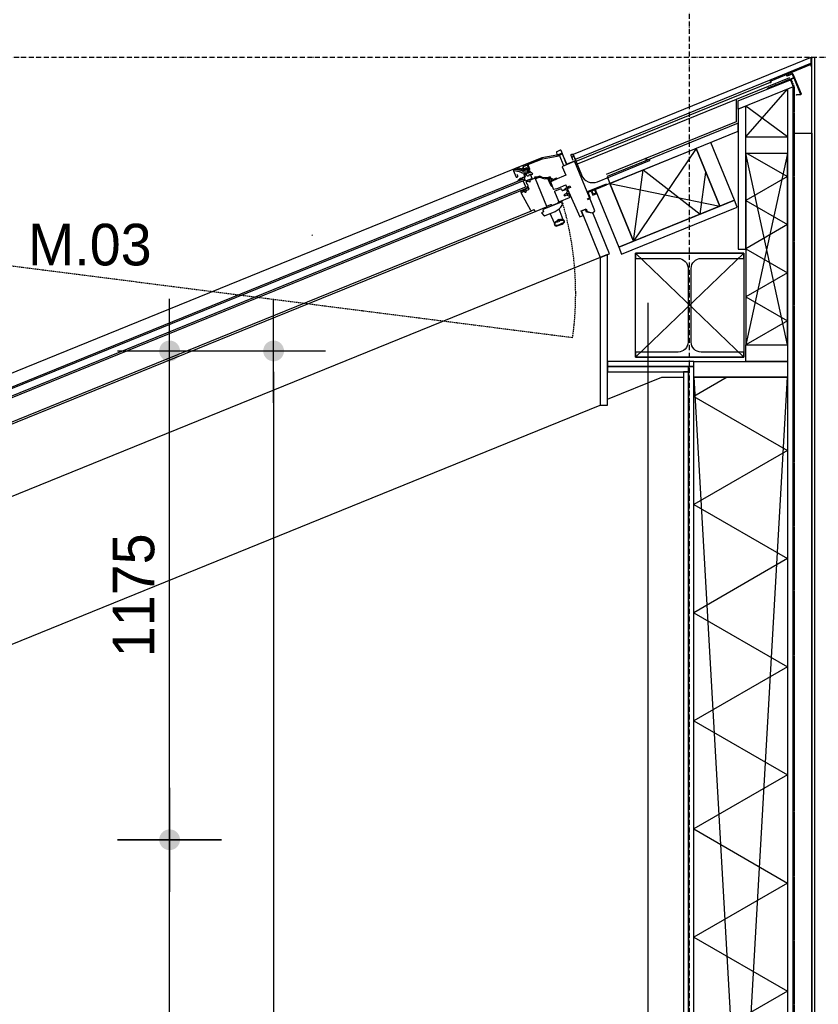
# Model space of a CAD drawing. Header units: millimetres. Extents: x -297000 to 504135, y -166520 to 252050.
# Tile 354 of 416: x 93365 to 95284, y -9175 to -6810. Entities that reach past the tile are written whole.
import ezdxf

# ---------------------------------------------------------------- set-up
doc = ezdxf.new("R2010")
doc.units = ezdxf.units.MM
doc.header["$MEASUREMENT"] = 0
for name, pattern in [('ACAD_ISO10W100', [18, 12, -3, 0, -3]), ('CENTER', [50.800000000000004, 31.75, -6.349999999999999, 6.349999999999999, -6.349999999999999]), ('DASHED2', [0.375, 0.25, -0.125]), ('HIDDEN2', [4.762499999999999, 3.175, -1.5875])]:
    doc.linetypes.add(name, pattern=pattern)
doc.layers.get('Defpoints').update_dxf_attribs({"color": 6})
for name, color, linetype in [('010_D0050_D', 1, 'Continuous'), ('010_T0100_T', 4, 'Continuous'), ('040_AXPRI_B', 9, 'CENTER'), ('068_HATCH_H', 8, 'Continuous'), ('210_WALEX_E', 2, 'Continuous'), ('210_WALEX_G', 2, 'Continuous'), ('299_STEEL_G', 3, 'Continuous'), ('299_STEEL_H', 8, 'Continuous'), ('310_WINDO_E', 1, 'Continuous'), ('310_WINDO_G', 1, 'Continuous'), ('410_WAFEX_G', 1, 'Continuous'), ('420_WAFIN_G', 1, 'Continuous'), ('450_CEIFI_G', 2, 'Continuous'), ('470_ROOF_G', 4, 'Continuous'), ('480_OTHFI_G', 4, 'Continuous')]:
    doc.layers.add(name, color=color, linetype=linetype)
doc.styles.add('VMX 2 MEDIUM 100', font='unvr55w.TTF', dxfattribs={"height": 200})
doc.styles.add('VMX 2 MEDIUM 50', font='unvr55w.TTF', dxfattribs={"height": 100})
doc.dimstyles.new('VMX 50', dxfattribs={"dimscale": 50, "dimtxt": 1, "dimasz": 1, "dimexe": 2, "dimexo": 2, "dimgap": 0.7, "dimtad": 1, "dimdec": 0, "dimdsep": 46, "dimtxsty": 'VMX 2 MEDIUM 50', "dimblk1": 'VMX-DIM-ARROW', "dimblk2": 'VMX-DIM-ARROW', "dimsah": 1, "dimcen": 1, "dimdle": 2, "dimse1": 1, "dimse2": 1, "dimclrd": 256, "dimclre": 256, "dimclrt": 256, "dimadec": 0, "dimazin": 0, "dimtm": 1e-09, "dimtfac": 1, "dimtdec": 0, "dimtmove": 2, "dimatfit": 2, "dimldrblk": 'VMX-DIM-ARROW', "dimfxl": 0, "dimtolj": 2, "dimlwd": -1, "dimarcsym": 0})

# ---------------------------------------------------------------- blocks, each defined once
blk = doc.blocks.new('VMX-DIM-ARROW')
h = blk.add_hatch(color=256)
edge = h.paths.add_edge_path()
edge.add_arc((0, 0), 0.5, 0, 360)
for p, q in [((0, 2.500000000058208), (0, -2.499999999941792)), ((-2.5, 0), (2.5, 0))]:
    blk.add_line(p, q)
blk = doc.blocks.new('*D506')
at = {"layer": '010_D0050_D'}
blk.add_line((93724.99999999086, -11749.99815500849), (93724.99999999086, -8830.000001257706), dxfattribs=at)
at = {"layer": 'Defpoints', "color": 0}
for p in [(93724.99999999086, -8780.000001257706), (99282.99994925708, -8780.000001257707), (93132.99999574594, -11799.99815500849)]:
    blk.add_point(p, dxfattribs=at)
at = {"layer": '010_D0050_D', "xscale": 50, "yscale": 50, "zscale": 50}
for p, rotation in [((93724.99999999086, -8780.000001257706), 90), ((93724.99999999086, -11799.99815500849), 270)]:
    blk.add_blockref('VMX-DIM-ARROW', p, dxfattribs=dict(at, rotation=rotation))
at = {"layer": '010_D0050_D', "insert": (93638.12189935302, -10289.99907813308), "char_height": 100, "attachment_point": 5, "rotation": 90, "style": 'VMX 2 MEDIUM 50'}
blk.add_mtext('\\A2;3020', dxfattribs=at)
blk = doc.blocks.new('*D507')
at = {"layer": '010_D0050_D'}
blk.add_line((93724.99999999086, -8730.000001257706), (93724.99999999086, -7655.480718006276), dxfattribs=at)
at = {"layer": 'Defpoints', "color": 0}
for p in [(93724.99999999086, -7605.480718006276), (96113.00204502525, -7605.480718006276), (99282.99994925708, -8780.000001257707)]:
    blk.add_point(p, dxfattribs=at)
at = {"layer": '010_D0050_D', "xscale": 50, "yscale": 50, "zscale": 50}
for p, rotation in [((93724.99999999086, -7605.480718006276), 90), ((93724.99999999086, -8780.000001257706), 270)]:
    blk.add_blockref('VMX-DIM-ARROW', p, dxfattribs=dict(at, rotation=rotation))
at = {"layer": '010_D0050_D', "insert": (93638.86605243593, -8192.740359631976), "char_height": 100, "attachment_point": 5, "rotation": 90, "style": 'VMX 2 MEDIUM 50'}
blk.add_mtext('\\A2;1175', dxfattribs=at)
blk = doc.blocks.new('*D508')
at = {"layer": '010_D0050_D'}
blk.add_line((93974.99999998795, -7655.480718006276), (93974.99999998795, -11750.00000125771), dxfattribs=at)
at = {"layer": 'Defpoints', "color": 0}
for p in [(95988.00204501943, -7605.480718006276), (93974.99999998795, -11800.00000125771), (95988.0054926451, -11800.00000125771)]:
    blk.add_point(p, dxfattribs=at)
at = {"layer": '010_D0050_D', "xscale": 50, "yscale": 50, "zscale": 50}
for p, rotation in [((93974.99999998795, -7605.480718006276), 90), ((93974.99999998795, -11800.00000125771), 270)]:
    blk.add_blockref('VMX-DIM-ARROW', p, dxfattribs=dict(at, rotation=rotation))
at = {"layer": '010_D0050_D', "insert": (93888.12189935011, -9702.740359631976), "char_height": 100, "attachment_point": 5, "rotation": 90, "style": 'VMX 2 MEDIUM 50'}
blk.add_mtext('\\A2;4195', dxfattribs=at)
blk = doc.blocks.new('GRID02')
at = {"layer": '040_AXPRI_B', "linetype": 'ACAD_ISO10W100'}
blk.add_line((23199.99999783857, -2483.903999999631), (23199.99999788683, 11470.78071810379), dxfattribs=at)
blk.add_lwpolyline([(-4000, 8700), (27199.99999785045, 8700)], dxfattribs=at)
blk = doc.blocks.new('HEA260')
at = {"layer": '299_STEEL_G'}
blk.add_lwpolyline([(-130.0000038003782, -125.0000036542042), (129.9999961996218, -125.0000036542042), (129.9999961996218, -112.5000036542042), (27.74999619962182, -112.5000036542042, -0.4142135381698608), (3.749996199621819, -88.50000365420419), (3.749996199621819, 88.49999634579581, -0.4142135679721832), (27.74999429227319, 112.4999963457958), (129.9999961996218, 112.4999963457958), (129.9999961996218, 124.9999963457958), (-130.0000038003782, 124.9999963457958), (-130.0000038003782, 112.4999963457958), (-27.75000570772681, 112.4999963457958, -0.4142135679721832), (-3.750003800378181, 88.49999634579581), (-3.750003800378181, -88.49999602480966, -0.4142135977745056), (-27.75000380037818, -112.5000036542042), (-130.0000038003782, -112.5000036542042)], format="xyb", close=True, dxfattribs=at)
at = {"layer": 'Defpoints'}
for points in [[(129.9999961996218, 124.9999963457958), (-130.0000038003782, -125.0000036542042)], [(129.9999961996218, -125.0000036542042), (-129.9999885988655, 124.9999963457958)]]:
    blk.add_lwpolyline(points, dxfattribs=at)
blk.add_lwpolyline([(-129.9999885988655, 124.9999963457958), (129.9999961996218, 124.9999963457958), (129.9999961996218, -125.0000036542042), (-129.9999885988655, -125.0000036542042)], close=True, dxfattribs=at)
blk = doc.blocks.new('DAKTRIM')
at = {"layer": '470_ROOF_G', "color": 1}
blk.add_lwpolyline([(24.00022964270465, 1.50001435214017), (22.00021050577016, 1.50001435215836), (22.00021050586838, 2.000019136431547), (20.0001913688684, 2.000019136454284), (20.00019136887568, 1.500014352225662), (18.0001722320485, 1.500014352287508), (18.00017223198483, 2.000019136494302), (16.00015309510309, 2.00001913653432), (16.00015309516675, 1.500014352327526), (14.00013395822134, 1.500014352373), (14.00013395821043, 2.000019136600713), (12.00011482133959, 2.000019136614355), (12.00011482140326, 1.500014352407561), (10.00009568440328, 1.500014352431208), (10.00009568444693, 2.000019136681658), (8.000076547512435, 2.000019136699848), (8.000076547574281, 1.500014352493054), (6.000057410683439, 1.500014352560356), (6.000057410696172, 2.000019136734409), (4.000038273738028, 2.000019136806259), (4.000038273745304, 1.500014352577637), (2.000019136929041, 1.500014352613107), (2.000019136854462, 2.000019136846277), (-2.546585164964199e-11, 2.000019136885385), (-1.818989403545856e-11, 1.500014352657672), (-2.000019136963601, 1.500014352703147), (-2.000019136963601, 2.000019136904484), (-4.000038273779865, 2.000019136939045), (-4.000038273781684, 1.500014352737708), (-6.000057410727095, 1.500014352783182), (-6.000057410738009, 2.000019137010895), (-8.000076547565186, 2.000019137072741), (-8.000076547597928, 1.500014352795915), (-9.500090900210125, 1.500014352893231), (-9.500090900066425, 10.50010046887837, -0.4142135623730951), (-9.000086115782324, 11.00010525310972), (4.000038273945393, 11.00010525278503), (4.000038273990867, 12.00011482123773, 0.4142135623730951), (3.500033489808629, 12.50011960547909), (-9.500090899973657, 12.50011960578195, 0.4142135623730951), (-11.00010525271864, 11.00010525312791), (-11.00010525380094, -41.00039230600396, 0.4931454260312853), (-9.111858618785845, -42.4492949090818), (-0.5558910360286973, -40.15673030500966, 1), (-0.9441233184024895, -38.70782770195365), (-8.870675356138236, -40.8317409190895, -0.4931454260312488), (-9.500090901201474, -40.3487733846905), (-9.500090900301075, 1.909938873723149e-10), (-1.500014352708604, 2.637534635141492e-11), (-1.500014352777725, -4.000038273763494), (-8.003553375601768e-11, -4.000038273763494), (0, 0), (58.50055975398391, -1.296939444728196e-09, 0.8769764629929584), (58.62997051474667, 0.9829723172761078), (54.83430011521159, 2.000019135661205), (51.50181911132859, 2.000019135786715), (51.50181911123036, 1.500014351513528), (49.5017999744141, 1.500014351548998), (49.501799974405, 2.000019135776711), (47.66800698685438, 2.000019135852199), (47.66800698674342, 1.500014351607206), (45.66798784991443, 1.500014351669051), (45.66798784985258, 2.000019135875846), (43.66796871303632, 2.000019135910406), (43.6679687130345, 1.500014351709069), (41.66794957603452, 1.500014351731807), (41.66794957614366, 2.000019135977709), (39.83415658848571, 2.000019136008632), (39.83415658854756, 1.500014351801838), (37.83413745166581, 1.500014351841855), (37.83413745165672, 2.000019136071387), (37.66791130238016, 2.000019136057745), (35.8341183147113, 2.000019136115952), (35.8341183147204, 1.50001435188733), (33.83409917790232, 1.500014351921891), (33.83409917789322, 2.000019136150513), (31.83408004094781, 2.000019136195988), (31.83408004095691, 1.500014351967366), (29.83406090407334, 1.500014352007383), (29.83406090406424, 2.000019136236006), (28.00026791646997, 2.000019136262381), (28.00026791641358, 1.500014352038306), (26.00024877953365, 1.500014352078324), (26.00024877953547, 2.000019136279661), (24.00022964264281, 2.000019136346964)], format="xyb", close=True, dxfattribs=at)
blk = doc.blocks.new('VELUX')
at = {"layer": '310_WINDO_E', "color": 8, "linetype": 'HIDDEN2'}
blk.add_lwpolyline([(-184.5886118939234, -309.8431769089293), (-1556.357164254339, 462.4099769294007)], dxfattribs=at)
at = {"layer": '310_WINDO_E', "color": 8}
for points in [[(-161.6204545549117, 118.7208211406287), (-1665.873654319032, 118.7208211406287), (-1665.873654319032, 77.01371055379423)], [(-152.5837629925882, 5.019762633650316), (-1558.883764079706, 5.001187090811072)], [(-1550.133784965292, 10.0001629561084), (-161.3325716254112, 10.02078669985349)], [(-121.190602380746, -38.45033588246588), (-121.9175979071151, -12.64448707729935)], [(-99.1848527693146, -38.45439188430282), (-98.40717948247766, -10.94626253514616)], [(-50.58843390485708, -155.8921760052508), (-1615.588433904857, -155.8921760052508)]]:
    blk.add_lwpolyline(points, dxfattribs=at)
at = {"layer": '310_WINDO_E', "color": 8, "linetype": 'HIDDEN2'}
blk.add_arc((-852.9730166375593, 76.28388679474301), 771.9007230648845, 329.9848841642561, 354.6872389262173, dxfattribs=at)
at = {"layer": '310_WINDO_G', "color": 2}
blk.add_line((-50.58855096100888, -35.89217599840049), (-50.5892532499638, -41.89217595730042), dxfattribs=at)
at = {"layer": '310_WINDO_G', "color": 3}
for points in [[(-23.12093343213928, 90.99732448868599), (-18.96818735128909, 95.14909854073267, -0.6681786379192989), (-17.77327054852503, 94.65398392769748), (-17.77473482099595, 82.14398401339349, -0.414213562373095), (-18.274793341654, 81.64404254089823), (-40.67479318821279, 81.64666441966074, -0.414213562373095), (-41.17473466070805, 82.14672294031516), (-41.1706192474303, 117.3067226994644, 0.4142135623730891), (-42.57045537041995, 118.7068865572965), (-51.71342464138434, 118.7079567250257, 0.3541185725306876), (-52.83840099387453, 117.797186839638), (-54.13506354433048, 111.700378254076, -0.414213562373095), (-54.96536815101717, 111.1613102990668), (-90.47045504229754, 118.7124931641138), (-161.6204545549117, 118.7208211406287, 0.4142135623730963), (-165.2708817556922, 115.071248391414), (-165.2726257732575, 100.1712484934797, 0.9999999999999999), (-160.5726258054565, 100.170698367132), (-160.5721985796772, 103.8206983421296)], [(-23.17448144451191, 84.30902156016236), (-23.17295981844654, 97.3090214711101, -0.9999999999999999), (-17.77295985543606, 97.3083894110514), (-17.78028707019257, 44.70838983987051, 0.414213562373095), (11.91623639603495, 15.0049137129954), (146.9162363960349, 15.0049137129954, 0.6681786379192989), (147.6235429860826, 16.71193771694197), (138.3981417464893, 22.13245171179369)], [(-133.7732368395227, 91.91795567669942), (-131.6732368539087, 91.91770987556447, -0.4142135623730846), (-130.8733304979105, 91.11761624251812), (-130.8743605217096, 82.31761630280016, -0.414213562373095), (-132.0745009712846, 81.11775676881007), (-146.0745008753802, 81.11939544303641, -0.4142135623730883), (-147.2743604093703, 82.31953589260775), (-147.2735705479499, 89.06771052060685, 0.4477953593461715), (-149.8332897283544, 91.35326875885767), (-154.5041649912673, 90.82243176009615, -0.2635324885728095), (-155.2297859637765, 91.13109024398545, 0.5296731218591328), (-160.0201700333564, 90.85931185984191, -0.2489284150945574), (-160.6623930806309, 90.47177289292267), (-163.1880369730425, 90.33272055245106, 1.105060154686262), (-163.0147904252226, 88.28145128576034), (-160.1244181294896, 88.28111297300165)]]:
    blk.add_lwpolyline(points, format="xyb", dxfattribs=at)
at = {"layer": '310_WINDO_G', "color": 1}
for points in [[(-139.7978607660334, 104.7955321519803), (-138.5080906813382, 106.0850003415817, 0.1989123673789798), (-138.3909002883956, 106.3678293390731, 0.4142135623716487), (-138.7908534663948, 106.7678761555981), (-139.7408534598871, 106.7679873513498, -0.4142135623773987), (-140.2407949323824, 107.2680458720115, -0.3639702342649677), (-139.8275613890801, 107.7604013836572), (-133.103774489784, 108.9451749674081, 0.3639702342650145), (-132.6905409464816, 109.4375304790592, 0.414213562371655), (-133.1904824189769, 109.9375889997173), (-140.1437862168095, 109.9384028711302, -0.5773502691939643), (-140.7498810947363, 110.9884738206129), (-138.1341668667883, 115.5177993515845, -0.267949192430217), (-137.7011249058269, 115.767748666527), (-130.289800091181, 115.7668811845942, -0.4142135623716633), (-129.789858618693, 115.2668226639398), (-129.7904906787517, 109.8668227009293, -0.4142135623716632), (-130.2905491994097, 109.3668812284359), (-130.6905491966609, 109.3669280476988, 0.4142135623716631), (-131.1906077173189, 108.8669865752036), (-131.1906462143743, 108.5380873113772, 0.3639702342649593), (-130.7775279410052, 108.0456350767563), (-129.153913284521, 107.7591520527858, -0.3639702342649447), (-128.7407950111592, 107.2666998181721, -0.4142135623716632), (-129.24085353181, 106.7667583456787), (-130.1908535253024, 106.7668695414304, 0.4142135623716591), (-130.5909003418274, 106.3669163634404, 0.1989123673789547), (-130.4737761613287, 106.0840599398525), (-128.0533488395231, 103.6630659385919, 0.1989123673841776), (-127.8205174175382, 103.5665920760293, 0.4142135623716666), (-127.4911895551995, 103.8958428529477), (-127.4896479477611, 117.0665534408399, 0.4142135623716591), (-128.4895308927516, 118.0666704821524), (-138.7400861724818, 118.0678702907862, 0.2679491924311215), (-139.6061700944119, 117.5679716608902), (-143.2840456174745, 111.1994259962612, -0.4663076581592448), (-144.0384676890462, 111.0664920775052), (-152.0248137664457, 117.7694252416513), (-161.6426720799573, 117.770550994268), (-160.4488154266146, 117.7704112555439), (-148.8212338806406, 110.588880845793, -0.1085948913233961), (-146.9712921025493, 108.7964028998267, 0.2315054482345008), (-141.2466054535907, 105.2717078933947, -0.1236823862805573), (-139.8532008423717, 104.8297117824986), (-134.4711718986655, 101.5056151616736), (-135.105502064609, 99.14563687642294, -0.2813554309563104), (-135.7817108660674, 98.62688935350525), (-138.8220059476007, 98.61614878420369), (-140.9055273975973, 99.90299184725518, 0.1113443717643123), (-142.153440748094, 100.3325340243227, -0.2130794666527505), (-150.9485267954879, 105.7548930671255, 0.1016607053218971), (-152.7057283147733, 107.4113896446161), (-164.5794259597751, 114.8236917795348, -0.4243871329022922), (-161.6426720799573, 117.770550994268)], [(-157.2100111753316, 115.7700321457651), (-153.4016905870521, 115.7695863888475, -0.1763269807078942), (-153.0803104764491, 115.6525709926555), (-144.9291209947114, 108.8112849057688, 0.3027756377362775), (-143.8264557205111, 108.6892253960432, -0.5622077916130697), (-141.4907949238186, 107.2681921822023), (-141.4910253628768, 105.2994379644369)], [(-135.2099738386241, 91.95839611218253, 0.01401238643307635), (-131.6732368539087, 91.91770987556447, -0.01401238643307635), (-135.2099738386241, 91.95839611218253, -0.7514281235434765), (-139.0579065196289, 91.17254945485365), (-139.6729935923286, 92.96826802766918, -0.1246883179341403), (-139.3429830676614, 94.2703952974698, 0.5118895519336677), (-139.5546578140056, 94.7086865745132), (-143.9784421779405, 95.48925302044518, 0.413478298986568), (-144.3258756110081, 95.24668750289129), (-145.1051307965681, 90.89423054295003, -1.050481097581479), (-145.6990392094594, 90.9742372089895), (-144.8429189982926, 97.23671808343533, -0.3749904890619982), (-143.2574762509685, 98.62000375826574), (-141.2455371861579, 98.61976826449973, -0.1316524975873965), (-140.7955513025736, 98.49913845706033), (-139.342288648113, 97.6598700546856, 0.1320706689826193), (-139.1918001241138, 97.61966046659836), (-135.0587461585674, 97.62597185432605, -0.2126525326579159), (-134.1525368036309, 97.26200115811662, 0.2029353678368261), (-133.7217827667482, 97.07960199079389), (-133.6922265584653, 97.07959853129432, 0.3048829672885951), (-133.1365723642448, 97.45304509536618), (-132.6580567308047, 98.62652373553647), (-132.6552872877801, 99.73594719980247, 0.6135550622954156), (-132.9578843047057, 99.92462593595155), (-133.7202858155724, 99.41608684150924, -0.9584509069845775), (-133.9411451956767, 99.74915340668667), (-133.1549585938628, 100.5186361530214, -0.2044135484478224), (-132.0720557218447, 100.9805120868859, -0.2044135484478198), (-130.9892610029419, 100.5183826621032), (-130.2032545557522, 99.74871589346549, -0.9584509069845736), (-130.4241918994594, 99.41570103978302), (-131.1864743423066, 99.92441859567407, 0.6135550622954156), (-131.4891155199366, 99.7358107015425), (-131.4866057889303, 98.62638661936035), (-131.0083648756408, 97.45279599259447, 0.3048829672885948), (-130.4527981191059, 97.07921936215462), (-130.423241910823, 97.07921590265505, 0.2029353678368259), (-129.9924451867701, 97.26151422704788, -0.5188654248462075), (-128.0541579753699, 96.95566547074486), (-127.7172286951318, 96.27052934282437, 0.1055898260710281), (-127.4586798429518, 95.94246278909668, -0.5722618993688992), (-127.0381744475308, 90.29196573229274, -0.2990716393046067), (-128.1338837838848, 90.21998866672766, 0.1581817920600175), (-131.6732368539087, 91.91770987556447)], [(-128.8068245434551, 98.25548291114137, -0.4931450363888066), (-129.2898599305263, 97.62612948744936), (-130.180828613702, 97.62623377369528, -0.3394542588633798), (-130.6637481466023, 97.99688077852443), (-130.8650946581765, 98.748668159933, -0.4931454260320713), (-130.5752727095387, 99.12627995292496), (-130.4662403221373, 99.12626719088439, 0.4931454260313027), (-130.1764183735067, 99.50387898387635), (-130.6723802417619, 101.355700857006, 0.3394542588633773), (-131.1552997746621, 101.726347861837), (-132.9946369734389, 101.7265631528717, 0.3394542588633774), (-133.4776432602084, 101.3560292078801), (-133.9740386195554, 99.50432348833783, 0.4931454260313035), (-133.6843050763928, 99.12664385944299), (-133.5752726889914, 99.12663109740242, -0.4931454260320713), (-133.2855391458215, 98.74895146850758), (-133.4870616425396, 97.99721124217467, -0.3394542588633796), (-133.9700679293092, 97.62667729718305), (-138.9702456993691, 97.62726255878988, -0.1316524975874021), (-139.3202347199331, 97.72108574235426), (-140.4290055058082, 98.36140790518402, -1.000000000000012), (-139.9289041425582, 99.2273747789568), (-139.0521684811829, 98.72105437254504, 0.1316524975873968), (-138.7021794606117, 98.62723118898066), (-135.7817108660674, 98.62688935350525, 0.339454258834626), (-135.105502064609, 99.14563687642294), (-133.9898282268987, 103.3074397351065, 0.1539147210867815), (-134.0081422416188, 103.7280293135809), (-134.965012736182, 106.3579671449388, 0.339454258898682), (-135.64110008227, 106.8768729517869), (-139.7685137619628, 106.8773560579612, -0.8838569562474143), (-139.8537674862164, 107.5668038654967), (-138.6183967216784, 107.8772214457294), (-134.9862160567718, 107.8767963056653, 1), (-134.1862160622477, 107.8767026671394), (-130.3038541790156, 107.8762482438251), (-129.0685561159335, 107.5655414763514, -0.8838569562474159), (-129.1539712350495, 106.8761136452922), (-133.0839679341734, 106.8765736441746, 0.4931454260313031), (-133.7602191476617, 105.9954794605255), (-132.5084878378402, 103.2453329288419, 0.3394542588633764), (-131.832400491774, 102.7264271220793), (-131.1551827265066, 102.7263478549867, -0.3394542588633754), (-129.7064241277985, 101.6144068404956), (-128.806824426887, 98.2554824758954)]]:
    blk.add_lwpolyline(points, format="xyb", dxfattribs=at)
for points in [[(-41.17159069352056, 109.0071809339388), (-41.17135659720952, 111.0071809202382), (-49.74872889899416, 111.0081848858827, -0.1543871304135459), (-54.55151311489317, 110.5418228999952), (-89.91467569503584, 118.0628214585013), (-124.8986536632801, 118.0671961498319), (-124.8988877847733, 116.0669811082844), (-90.12542323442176, 116.062910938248), (-54.9675654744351, 108.5855763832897, 0.1433809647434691), (-49.36376686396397, 109.0081398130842), (-44.72137314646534, 109.0075964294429)], [(-155.3169307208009, 91.15117329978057), (-154.9412164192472, 88.28050628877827), (-160.1244181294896, 88.28111297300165), (-159.4303900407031, 91.51690071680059, -0.4494148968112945)], [(-125.4870802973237, 79.79185868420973), (-123.2879092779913, 79.79160127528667, -0.244237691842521), (-122.4698057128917, 79.36650564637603, 0.2442376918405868), (-120.0154950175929, 78.0912187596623), (-114.229773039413, 78.09054155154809, -0.2397059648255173), (-111.8053552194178, 76.85703399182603, 0.2453867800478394), (-91.80757513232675, 67.01481674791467), (-88.83784245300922, 67.01396755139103), (-88.83727055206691, 69.01396746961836), (-91.8317187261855, 69.01482373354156, -0.2456447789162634), (-110.1905743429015, 78.03707123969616, 0.2395505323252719), (-114.2295389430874, 80.09054153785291), (-120.0152609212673, 80.0912187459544, -0.2442376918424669), (-120.8333644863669, 80.51631437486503, 0.2442376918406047), (-123.2876751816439, 81.79160126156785), (-125.4868462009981, 81.79185867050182)], [(-148.2016980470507, 62.17306681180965, 0.5596507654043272), (-155.9022088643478, 61.85929807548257, -0.3262996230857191), (-156.0927425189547, 61.7201737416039), (-159.0125804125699, 61.72051550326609, -0.2962134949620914), (-159.1952756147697, 61.83918955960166), (-160.1217075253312, 63.92064533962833), (-160.8756970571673, 62.22769043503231, -0.6494075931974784), (-161.4238243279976, 62.22775459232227), (-162.0017589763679, 63.52622606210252), (-162.7265064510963, 61.89892921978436, -0.2962134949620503), (-163.0005909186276, 61.7209822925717), (-163.6885700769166, 61.72175217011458, -0.3888787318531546), (-163.9623883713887, 62.02064263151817), (-163.9623721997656, 62.15880475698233), (-163.4590930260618, 63.63895289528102, 0.2499409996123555), (-167.6622611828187, 63.64583568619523), (-167.0655913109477, 61.88967598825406), (-167.0656074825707, 61.7515138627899, -0.3888787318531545), (-167.3394957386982, 61.45268750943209), (-168.3664140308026, 61.36296491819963, 0.4142135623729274), (-168.5482471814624, 61.14631611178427), (-168.5134315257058, 60.74783415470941, 0.4142135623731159), (-167.8634851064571, 60.20233470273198), (-162.5657923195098, 60.17209766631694), (-159.6273076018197, 60.17175372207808), (-159.6273545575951, 59.77058744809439, 1.000000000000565), (-155.1273545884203, 59.77006073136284), (-155.1273076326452, 60.17122700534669), (-148.4788784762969, 60.17044881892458, 0.2503887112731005), (-148.2294836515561, 60.30365632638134), (-147.1926575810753, 61.52047792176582, 0.5995026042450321), (-147.4419821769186, 61.98727041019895), (-147.9243441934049, 61.98732686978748, -0.3038513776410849)], [(-94.1235136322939, 46.58070469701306), (-93.07888727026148, 46.67197445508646), (-93.07865201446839, 48.68188049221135, -0.3831066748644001), (-93.26581581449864, 48.87266135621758), (-93.58744452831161, 56.15939031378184, -0.4027267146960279), (-92.67180782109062, 57.20000328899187), (-81.77972134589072, 58.1114755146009), (-79.34913870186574, 58.11119101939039), (-76.18479742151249, 58.17388039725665), (-76.18468775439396, 59.11082063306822, 0.41421356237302), (-77.18457069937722, 60.11093767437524), (-81.86314057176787, 60.11148529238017), (-83.5153968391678, 59.9732210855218, -0.2207343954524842), (-83.91068690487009, 60.11796754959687), (-89.9519085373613, 66.16060357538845, -0.6681786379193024), (-89.59825524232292, 67.0141155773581), (-92.94389342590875, 67.01450717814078, -0.03863897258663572), (-96.50013927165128, 67.20358331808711, 0.005182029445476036), (-95.99999077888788, 67.11561759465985, -0.3670636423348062), (-95.5814928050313, 66.62224637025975), (-95.58273382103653, 56.01963634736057, 0.01105729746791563), (-95.58224747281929, 55.99752980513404), (-95.20669824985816, 47.48919307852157, 0.4140144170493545)], [(-93.58159428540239, 65.7551327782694, -0.6681786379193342), (-92.72799951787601, 66.10858625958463), (-87.11813341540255, 60.49740675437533, -0.6383580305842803), (-87.4300328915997, 59.64563627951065), (-92.83858900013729, 59.19303716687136, 0.01452509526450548), (-93.0117510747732, 59.17346757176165, -0.4563527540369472), (-93.58230671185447, 59.66852296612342)], [(-69.26720767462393, 26.61001073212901, -0.8497457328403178), (-69.42637224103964, 27.58398119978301), (-59.51227116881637, 30.91447098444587, 0.09464960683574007), (-58.95942344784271, 30.80880425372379), (-53.08074383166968, 30.80811616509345), (-53.0812120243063, 26.80811619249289), (-58.64965066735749, 26.80876796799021), (-58.01700825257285, 28.46060996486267, 0.5578057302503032), (-58.53320946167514, 29.13700509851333)], [(-131.2139473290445, 5.026144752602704), (-131.2142049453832, 2.825201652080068), (-86.71420525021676, 2.819993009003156), (-86.7139720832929, 4.81205269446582), (-91.15709482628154, 4.812572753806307), (-91.50718315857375, 5.03545778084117, 0.6985882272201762), (-95.14356463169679, 3.248866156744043), (-110.1435646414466, 3.250621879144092, 0.2549802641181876), (-114.0405265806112, 5.979507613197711), (-124.2202573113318, 5.969463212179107, -0.3071037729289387), (-125.6139474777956, 5.024546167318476), (-125.6139474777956, 5.024546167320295), (-131.2139474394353, 5.025201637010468)], [(-61.40304454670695, 10.37275299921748), (-61.5731688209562, 12.52166920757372, 0.3786120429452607), (-64.43167694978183, 15.28199623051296), (-65.39833613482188, 15.3095578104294), (-65.86751606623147, 15.46193289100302, -0.3249897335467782), (-66.28218366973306, 16.03266230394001), (-66.28198738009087, 17.7096612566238, 0.6681786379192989), (-66.79409458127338, 17.9218532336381), (-67.4941765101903, 17.22193517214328, 0.1989123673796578), (-67.58206930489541, 17.00981342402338), (-67.58212782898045, 16.50981342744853), (-74.68212778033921, 16.51064446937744), (-74.68250233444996, 13.31064449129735), (-67.58250238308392, 13.30981344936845), (-67.58260772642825, 12.40981345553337), (-66.96551381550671, 11.86831986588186, 0.6681786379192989), (-66.28263800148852, 12.15108265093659), (-66.28244656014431, 13.78666024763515, -0.3249897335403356), (-65.86764536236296, 14.35729257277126), (-65.39842977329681, 14.50955781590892), (-65.13884586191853, 14.52028951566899, -0.404325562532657), (-62.01287307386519, 11.76010507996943), (-61.90304454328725, 10.37281152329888, 0.9999999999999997)]]:
    blk.add_lwpolyline(points, format="xyb", close=True, dxfattribs=at)
for points in [[(-41.17159074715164, 109.006722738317), (-41.17486809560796, 81.00672294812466), (-48.8248683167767, 81.0076183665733), (-48.82159096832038, 109.0076181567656)], [(-1590.374015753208, 88.27999504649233), (-150.572017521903, 88.27999488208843), (-150.5724857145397, 84.27999490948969), (-1590.374015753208, 84.27999501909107), (-1590.374015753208, 88.27999504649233)], [(-1590.376356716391, 68.28777872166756), (-150.5743584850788, 68.27999501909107), (-150.5748266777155, 64.27999504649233), (-1590.376356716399, 64.27999504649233), (-1590.375888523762, 68.27999501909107)]]:
    blk.add_lwpolyline(points, close=True, dxfattribs=at)
at = {"layer": '310_WINDO_G', "color": 2}
for points in [[(-125.583763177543, 5.016602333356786), (-152.5837629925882, 5.019762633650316, -0.414213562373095), (-154.083587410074, 6.519938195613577), (-154.0832947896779, 9.01993817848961, 0.414213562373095), (-155.0831777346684, 10.02005521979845), (-161.3325716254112, 10.02078669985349, -0.3838640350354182), (-162.8241972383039, 11.36416860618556), (-167.7006143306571, 57.81247546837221, -0.4452286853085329), (-165.7113119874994, 60.02129956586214), (-160.1159380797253, 60.02064463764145, 1.095445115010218), (-154.638712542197, 60.02000353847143), (-147.0773253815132, 60.01911849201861), (-147.0763889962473, 68.01911843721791), (-146.0763890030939, 68.01900138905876), (-146.0759208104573, 72.01900136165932), (-147.0759208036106, 72.01911840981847), (-147.0753355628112, 77.0191183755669), (-146.0751014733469, 79.01900131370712), (-140.0751015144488, 79.01829902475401), (-140.0753941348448, 76.5182990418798), (-137.0753941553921, 76.51794789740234), (-137.0749844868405, 80.01794787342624), (-125.5749845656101, 80.01660181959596, -0.4142135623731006), (-124.0751601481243, 78.5164262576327), (-124.0835876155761, 6.516426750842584, -0.414213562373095)], [(-74.68279202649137, 13.31064452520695), (-67.5827920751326, 13.30981348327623), (-67.58289741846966, 12.40981348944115), (-64.52259551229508, 9.348795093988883, -0.1989123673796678), (-64.08337983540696, 8.288083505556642), (-64.08361143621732, 6.309403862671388, -0.414213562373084), (-65.58378699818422, 4.809579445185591), (-90.58378682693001, 4.812505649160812, -0.414213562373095), (-92.0836112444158, 6.312681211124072), (-92.08068504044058, 31.31268103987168, -0.414213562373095), (-90.58050947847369, 32.81250545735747), (-76.58050957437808, 32.81086678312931, -0.414213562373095), (-75.08068515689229, 31.31069122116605), (-75.08105971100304, 28.11069124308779, 0.414213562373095), (-73.58123529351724, 26.61051568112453), (-65.58123534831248, 26.60957929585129, -0.414213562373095), (-64.08141093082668, 25.10940373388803), (-64.08182980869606, 21.53072410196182, -0.1989123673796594), (-64.52129378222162, 20.47011536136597), (-67.58231217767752, 17.4098134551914), (-67.58241752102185, 16.50981346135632), (-74.6824174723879, 16.51064450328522)], [(-109.1858304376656, -12.64597730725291, 0.1667956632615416), (-87.69556602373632, -5.274669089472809, 0.1940821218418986), (-87.13171693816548, -4.304383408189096), (-86.18918452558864, 2.240782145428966, 0.4567162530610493), (-86.68402094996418, 2.812049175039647), (-132.184020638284, 2.817374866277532), (-135.1840791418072, 2.317726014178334), (-135.1847229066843, -3.182273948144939), (-140.8578343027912, -3.181609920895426), (-141.1847777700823, -3.650647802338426), (-138.229305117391, -11.66191212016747, 0.3140689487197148), (-136.8221914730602, -12.64274252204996)], [(-121.4894350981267, -43.44164495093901), (-121.489124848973, -40.79103383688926, -0.2453926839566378), (-120.9318571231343, -39.72425170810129, -0.09864253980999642), (-114.1986283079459, -36.78592808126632, -0.4786669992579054), (-113.2887417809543, -37.51877523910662), (-113.2888102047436, -38.1033533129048, 0.414213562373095), (-112.7888687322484, -38.60341183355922), (-112.2888687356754, -38.6034703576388, 0.4142135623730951), (-111.7888102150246, -38.10352888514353), (-111.788634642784, -36.603528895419, -0.414213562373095), (-111.0385468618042, -35.85361668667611), (-109.3385468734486, -35.8538156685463, -0.4142135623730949), (-108.5886346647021, -36.60390344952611), (-108.5888102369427, -38.10390343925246, 0.414213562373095), (-108.0888687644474, -38.60396195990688), (-107.5888687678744, -38.60402048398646, 0.4142135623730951), (-107.0888102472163, -38.10407901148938), (-107.088741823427, -37.51950093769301, -0.4786669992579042), (-106.1786837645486, -36.78686680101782, -0.09864253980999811), (-99.44614298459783, -39.72676657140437, -0.2453926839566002), (-98.88912500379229, -40.79367912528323), (-98.88943525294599, -43.44429023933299, -0.3592692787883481), (-100.3476420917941, -45.21133093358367, -0.09587320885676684), (-120.0316419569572, -45.20902695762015, -0.3592692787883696)]]:
    blk.add_lwpolyline(points, format="xyb", close=True, dxfattribs=at)
at = {"layer": '310_WINDO_G', "color": 1}
blk.add_lwpolyline([(-152.5725743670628, 68.2799950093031), (-152.5724857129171, 84.28028695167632)], dxfattribs=at)
at = {"layer": '310_WINDO_G', "color": 2}
for points in [[(-20.57498528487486, 80.00431176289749), (-21.57486822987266, 81.00442880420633), (-52.17486802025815, 81.00801047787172), (-53.17498506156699, 80.00812753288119), (-53.17754841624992, 58.10812768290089), (-81.72754822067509, 58.11146940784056), (-91.76569643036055, 56.84455006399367, 0.3778685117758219), (-93.07787075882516, 55.35653158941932), (-93.07974206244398, 39.36906436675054, 0.3778685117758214), (-91.76791610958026, 37.88073875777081), (-81.73006475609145, 36.61146955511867), (-61.58006489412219, 36.60911103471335), (-61.58043695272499, 33.43043140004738, 0.1989123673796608), (-61.14122127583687, 32.36971981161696), (-60.02003218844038, 31.24826822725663, 0.1989123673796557), (-58.95942344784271, 30.80880425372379), (-53.08074383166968, 30.80811616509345), (-53.0812120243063, 26.80811619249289), (-60.02945345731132, 26.80892947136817, 0.4241829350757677), (-61.52877227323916, 25.25823890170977), (-59.08918155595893, -46.89217592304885), (-50.58983849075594, -46.89217592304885), (-50.58843391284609, -34.8921760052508), (-38.08843399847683, -34.89363910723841), (-38.08925333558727, -41.89363905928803), (-27.69010785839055, -49.19485631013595), (-22.59010789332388, -49.19545325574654), (-20.58987381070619, -47.19568736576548), (-20.58636236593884, -17.19568757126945), (-21.58624531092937, -16.19557052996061), (-25.58624528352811, -16.19510233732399), (-25.58596436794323, -13.79510235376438), (-21.58596439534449, -13.795570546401), (-20.58584735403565, -12.79568760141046), (-20.57498528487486, 80.00431176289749)], [(-113.2876930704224, -35.31359701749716, -0.3568872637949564), (-113.371709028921, -35.4083368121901, 0.1125732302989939), (-121.61745613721, -38.73938928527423, 0.2453926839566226), (-122.6891248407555, -40.79089337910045), (-122.6894350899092, -43.44150449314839, 0.3592692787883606), (-120.2597798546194, -46.38714117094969, 0.04782695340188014), (-110.1898929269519, -47.3537630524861, 0.04782695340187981), (-100.1197799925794, -46.38949852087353, 0.3592692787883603), (-97.68943526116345, -43.44443069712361), (-97.68912501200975, -40.79381958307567, 0.2453926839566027), (-98.76031343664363, -38.74206467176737, 0.1125732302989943), (-107.0052805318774, -35.40908199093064, -0.3568872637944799), (-107.0892743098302, -35.31432253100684, 0.4026134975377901), (-108.0883713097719, -34.35396198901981), (-112.2883712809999, -34.35347038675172, 0.4026134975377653), (-113.2876930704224, -35.31359701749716, -0.4026134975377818), (-112.2883712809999, -34.35347038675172), (-108.0883713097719, -34.35396198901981, -0.4026134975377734), (-107.0892743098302, -35.31432253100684)]]:
    blk.add_lwpolyline(points, format="xyb", dxfattribs=at)
at = {"layer": '310_WINDO_G', "color": 3}
blk.add_lwpolyline([(29.41415264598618, 2), (-18.08584735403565, 2, 0.414213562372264), (-20.58584735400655, -0.5), (-20.58584735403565, -13.49999999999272, -0.414213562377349), (-21.08584735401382, -14.00000000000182), (-25.38584735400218, -14.00000000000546), (-25.38584735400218, -15.99999999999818), (-21.08584735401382, -15.99999999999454, 0.4142135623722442), (-18.5858473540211, -13.50000000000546), (-18.58584735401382, -0.500000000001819, -0.4142135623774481), (-18.08584735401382, -3.637978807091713e-12), (-10.485281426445, 0), (-10.48528135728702, -10.99999999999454), (0.002893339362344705, -11.00000000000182), (0, 0), (29.41415264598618, 7.275957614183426e-12)], format="xyb", close=True, dxfattribs=at)
blk.add_lwpolyline([(-2.000000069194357, -5.456968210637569e-12), (-1.997632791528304, -9.000000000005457), (-8.485281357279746, -9), (-8.485281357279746, 1.818989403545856e-12)], close=True, dxfattribs=at)
at = {"layer": '310_WINDO_G', "color": 2}
blk.add_lwpolyline([(-50.58843390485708, -35.8921760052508), (-50.58843390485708, -155.8921760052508), (-26.58843391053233, -155.8926980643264), (-26.58874545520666, -50.19217767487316), (-28.81853220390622, -50.1921759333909), (-39.90259494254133, -42.41200358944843), (-39.90258985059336, -35.89216727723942), (-50.58843390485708, -35.8921760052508)], dxfattribs=at)
blk = doc.blocks.new('VELUX_dakraam+rand')
at = {"layer": '068_HATCH_H'}
blk.add_lwpolyline([(38, 18), (124.6025403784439, 168), (211.2050807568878, 18), (262, 105.9793808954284)], dxfattribs=at)
at = {"layer": '210_WALEX_E'}
for points in [[(2.842170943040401e-14, 168), (2.842170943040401e-14, 18), (38, 18), (38, 168), (2.842170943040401e-14, 168)], [(378.3848578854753, 186.0000000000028), (38, 186), (38, 168), (371.0737509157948, 168.0000000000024), (378.3848578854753, 186.0000000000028)], [(262, 168), (262, 18), (300, 18), (300, 168), (262, 168)], [(300, 18), (0, 18), (0, 0), (299.9999999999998, 0), (300, 18)]]:
    blk.add_lwpolyline(points, dxfattribs=at)
at = {"layer": '210_WALEX_E', "color": 1}
blk.add_lwpolyline([(262, 168), (38, 168), (38, 18), (262, 18)], close=True, dxfattribs=at)
at = {"layer": '210_WALEX_E', "color": 8}
for points in [[(262, 168), (38, 18)], [(38, 168), (262, 18)]]:
    blk.add_lwpolyline(points, dxfattribs=at)
at = {"layer": '210_WALEX_G'}
blk.add_lwpolyline([(-50.58843389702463, 12.10766589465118), (-184.1794181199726, -316.7972579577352), (-167.5025487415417, -323.5708853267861), (-31.16047426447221, 12.10730347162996), (-50.58843389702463, 12.10766589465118)], dxfattribs=at)
at = {"layer": '310_WINDO_E', "color": 8}
blk.add_lwpolyline([(-1714.179248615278, -316.8015802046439), (-184.1794181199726, -316.7972579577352)], dxfattribs=at)
blk.add_blockref('VELUX', (2.842170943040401e-14, 168))
blk = doc.blocks.new('1006_X-03.03')
at = {"layer": '068_HATCH_H'}
for points in [[(23493.99999787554, 8700), (22919.83582588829, 8466.7902400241)], [(23394.98696787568, 8645.59647742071), (22924.78049802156, 8454.611488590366)], [(23393.99999787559, 8639.38427242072), (22926.80593036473, 8449.622838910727)], [(23311.9999843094, 8598.45930217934), (22929.46132929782, 8443.08257846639)], [(23338.2566263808, 8469.280115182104), (23434.9999978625, 8413.425303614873), (23334.9999978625, 8355.690276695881), (23434.9999978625, 8297.955249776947), (23334.9999978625, 8240.220222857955), (23434.9999978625, 8182.485195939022), (23334.9999978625, 8124.75016902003), (23434.9999978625, 8067.015142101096), (23334.9999978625, 8009.280115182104)], [(23289.96165657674, 7931.280115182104), (23209.9999978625, 7885.11422999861), (23434.99999747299, 7755.210419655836), (23209.9999978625, 7625.306609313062), (23434.9999978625, 7495.402798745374), (23209.9999978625, 7365.498988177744), (23434.99999747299, 7235.595177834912), (23209.9999978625, 7105.691367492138), (23434.99999747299, 6975.787557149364), (23209.9999978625, 6845.88374680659), (23434.99999747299, 6715.979936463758), (23209.9999978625, 6586.076126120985), (23434.99997403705, 6456.172329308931), (23209.9999978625, 6326.268532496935)]]:
    blk.add_lwpolyline(points, dxfattribs=at)
at = {"layer": '210_WALEX_E', "color": 8}
for points in [[(23334.99999786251, 8509.280115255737), (23434.99999786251, 8623.593698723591)], [(23434.99999786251, 8509.280115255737), (23334.99999786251, 8582.976437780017)], [(23434.9999978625, 8009.280115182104), (23334.9999978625, 8469.280115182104)], [(23434.9999978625, 8469.280115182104), (23334.9999978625, 8009.280115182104)], [(23209.99999786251, 3988.000000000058), (23434.9999978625, 7931.280115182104)], [(23209.9999978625, 7931.280115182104), (23434.9999978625, 3988)]]:
    blk.add_lwpolyline(points, dxfattribs=at)
at = {"layer": '210_WALEX_E', "color": 1}
for points in [[(23334.9999978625, 8009.280115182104), (23434.9999978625, 8009.280115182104), (23434.9999978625, 8469.280115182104), (23334.9999978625, 8469.280115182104)], [(23209.9999978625, 7931.280115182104), (23434.9999978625, 7931.280115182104), (23434.9999978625, 3988), (23209.9999978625, 3988)]]:
    blk.add_lwpolyline(points, close=True, dxfattribs=at)
at = {"layer": '210_WALEX_G', "color": 8, "extrusion": (0, 0, -1)}
blk.add_line((22293.67358731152, 8273.126929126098), (22292.15241974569, 8272.2487100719), dxfattribs=at)
at = {"layer": '210_WALEX_G'}
for points in [[(23448.99999786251, 8629.280115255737), (23316.99999786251, 8575.665330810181), (23316.99999786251, 8595.09346209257), (23442.22631883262, 8645.956963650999), (23448.99999786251, 8629.280115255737)], [(23434.99999786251, 8623.593698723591), (23434.9999978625, 2958), (23448.9999978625, 2958), (23448.99999786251, 8629.280115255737), (23434.99999786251, 8623.593698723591)], [(23209.9999978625, 7969.280115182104), (23434.9999978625, 7969.280115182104), (23434.9999978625, 7931.280115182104), (23209.9999978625, 7931.280115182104)]]:
    blk.add_lwpolyline(points, close=True, dxfattribs=at)
at = {"layer": '210_WALEX_G', "linetype": 'DASHED2', "ltscale": 0.5}
blk.add_lwpolyline([(23444.07930198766, 8646.709594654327), (23450.9999978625, 8629.67078968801), (23450.9999978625, 2958.618680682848), (23481.99999785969, 2955.297252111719), (23481.99999785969, 2938.500090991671)], dxfattribs=at)
at = {"layer": '210_WALEX_G'}
for points in [[(23316.99999786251, 8575.665330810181), (23316.99999786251, 8239.280115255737), (23334.99999786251, 8239.280115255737), (23334.99999786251, 8582.976437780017), (23316.99999786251, 8575.665330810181)], [(23334.9999978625, 8469.280115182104), (23334.9999978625, 8509.280115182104), (23434.9999978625, 8509.280115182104), (23434.9999978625, 8469.280115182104), (23334.9999978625, 8469.280115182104)], [(23334.9999978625, 7969.280115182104), (23334.9999978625, 8009.280115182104), (23434.9999978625, 8009.280115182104), (23434.9999978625, 7969.280115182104), (23334.9999978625, 7969.280115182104)]]:
    blk.add_lwpolyline(points, dxfattribs=at)
at = {"layer": '210_WALEX_G', "color": 8}
blk.add_lwpolyline([(23494.00001142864, 3010), (23448.9999978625, 3010), (23448.9999978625, 8518.010546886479), (23494.00001142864, 8518.010546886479)], close=True, dxfattribs=at)
at = {"layer": '299_STEEL_H'}
blk.add_lwpolyline([(23100.00273000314, 3799.929566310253), (23099.99999787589, 8109.77667568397)], dxfattribs=at)
at = {"layer": '410_WAFEX_G'}
blk.add_lwpolyline([(23500.00001142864, 2960), (23494.00001142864, 2960), (23494.00001142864, 8700), (23500.00001142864, 8700), (23500.00001142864, 2960)], dxfattribs=at)
at = {"layer": '420_WAFIN_G'}
for points in [[(23209.99999786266, 7969.280115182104), (23003.00002054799, 7969.280115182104), (23003.00002054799, 7956.780115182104), (23209.99999786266, 7956.780115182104), (23209.99999786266, 7969.280115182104)], [(23197.4999978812, 7956.780113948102), (23003.00002054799, 7956.780113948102), (23003.00002054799, 7944.280113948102), (23197.4999978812, 7944.280113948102), (23197.4999978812, 7956.780113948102)], [(23209.9999978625, 3940), (23209.99999786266, 7956.780115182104), (23197.49999786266, 7956.780115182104), (23197.49999522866, 3940.000001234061), (23209.9999978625, 3940.000001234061)], [(23197.4999978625, 3940.000001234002), (23197.50002086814, 7944.280113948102), (23185.00002086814, 7944.280113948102), (23184.99999522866, 3940.000002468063), (23197.4999978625, 3940.000002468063)]]:
    blk.add_lwpolyline(points, dxfattribs=at)
at = {"layer": '450_CEIFI_G'}
blk.add_lwpolyline([(23003.00002054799, 7878.806218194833), (23133.42214756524, 7931.780113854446), (23185.00002085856, 7931.780113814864)], dxfattribs=at)
at = {"layer": '470_ROOF_G', "color": 1}
blk.add_lwpolyline([(23493.61214394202, 8688.31895531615), (23493.97072194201, 8688.677533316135, 0.4142140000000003), (23493.97072194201, 8688.81895531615), (23493.61214394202, 8689.177533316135, -0.4142140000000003), (23493.61214394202, 8689.31895531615), (23493.97072194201, 8689.677533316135, 0.4142140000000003), (23493.97072194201, 8689.81895531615), (23493.61214394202, 8690.177533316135, -0.4142140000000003), (23493.61214394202, 8690.31895531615), (23493.97072194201, 8690.677533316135, 0.4142140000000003), (23493.97072194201, 8690.81895531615), (23493.61214394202, 8691.177533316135, -0.4142140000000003), (23493.61214394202, 8691.31895531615), (23493.97072194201, 8691.677533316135, 0.4142140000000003), (23493.97072194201, 8691.81895531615), (23493.61214394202, 8692.177533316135, -0.4142140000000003), (23493.61214394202, 8692.31895531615), (23493.97072194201, 8692.677533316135, 0.4142140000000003), (23493.97072194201, 8692.81895531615), (23493.61214394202, 8693.177533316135, -0.4142140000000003), (23493.61214394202, 8693.31895531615), (23493.97072194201, 8693.677533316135, 0.4142140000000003), (23493.97072194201, 8693.81895531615), (23493.61214394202, 8694.177533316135, -0.4142140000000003), (23493.61214394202, 8694.31895531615), (23493.97072194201, 8694.677533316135, 0.4142140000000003), (23493.97072194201, 8694.81895531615), (23493.61214394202, 8695.177533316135, -0.4142140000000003), (23493.61214394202, 8695.31895531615), (23493.97072194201, 8695.677533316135, 0.4142140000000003), (23493.97072194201, 8695.81895531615), (23493.61214394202, 8696.177533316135, -0.4142140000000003), (23493.61214394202, 8696.31895531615), (23493.97072194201, 8696.677533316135, 0.4142140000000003), (23493.97072194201, 8696.81895531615), (23493.54143294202, 8697.248244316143), (23494.22247794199, 8697.929289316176, 0.802585), (23494.11756494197, 8698.093969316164), (23491.60723094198, 8697.18028231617, 0.315299), (23491.54143294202, 8697.086313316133), (23491.54143294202, 8686.426911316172, -0.315299), (23490.55446294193, 8685.017372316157), (23394.9869814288, 8645.59647742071, 0.315299), (23394.00001142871, 8644.186938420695), (23394.00001142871, 8639.38427242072), (23395.34203142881, 8639.872727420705, 0.315299), (23396.00001142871, 8640.812420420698), (23396.00001142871, 8643.766814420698, -0.315299), (23396.06580942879, 8643.860783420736), (23490.19941294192, 8682.759789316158, -0.520567), (23491.54143294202, 8681.820096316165), (23491.54143294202, 8679.748244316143, 0.668179), (23494.10209294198, 8678.687584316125), (23493.54143294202, 8679.248244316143), (23493.97072194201, 8679.677533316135, 0.4142140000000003), (23493.97072194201, 8679.81895531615), (23493.61214394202, 8680.177533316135, -0.4142140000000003), (23493.61214394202, 8680.31895531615), (23493.97072194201, 8680.677533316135, 0.4142140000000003), (23493.97072194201, 8680.81895531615), (23493.61214394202, 8681.177533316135, -0.4142140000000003), (23493.61214394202, 8681.31895531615), (23493.97072194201, 8681.677533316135, 0.4142140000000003), (23493.97072194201, 8681.81895531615), (23493.61214394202, 8682.177533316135, -0.4142140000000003), (23493.61214394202, 8682.31895531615), (23493.97072194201, 8682.677533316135, 0.4142140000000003), (23493.97072194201, 8682.81895531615), (23493.61214394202, 8683.177533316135, -0.4142140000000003), (23493.61214394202, 8683.31895531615), (23493.97072194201, 8683.677533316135, 0.4142140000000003), (23493.97072194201, 8683.81895531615), (23493.61214394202, 8684.177533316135, -0.4142140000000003), (23493.61214394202, 8684.31895531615), (23493.97072194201, 8684.677533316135, 0.4142140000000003), (23493.97072194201, 8684.81895531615), (23493.61214394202, 8685.177533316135, -0.4142140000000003), (23493.61214394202, 8685.31895531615), (23493.97072194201, 8685.677533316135, 0.4142140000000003), (23493.97072194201, 8685.81895531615), (23493.61214394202, 8686.177533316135, -0.4142140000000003), (23493.61214394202, 8686.31895531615), (23493.97072194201, 8686.677533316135, 0.4142140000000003), (23493.97072194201, 8686.81895531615), (23493.61214394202, 8687.177533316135, -0.4142140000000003), (23493.61214394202, 8687.31895531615), (23493.97072194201, 8687.677533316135, 0.4142140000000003), (23493.97072194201, 8687.81895531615), (23493.61214394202, 8688.177533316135, -0.4142140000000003)], format="xyb", close=True, dxfattribs=at)
at = {"layer": '480_OTHFI_G', "ltscale": 5}
blk.add_lwpolyline([(23440.34472777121, 8650.589421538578), (23311.9999843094, 8598.45930217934), (23311.9999843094, 8545.063347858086), (22999.75471640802, 8418.237872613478)], dxfattribs=at)
for name, p in [('GRID02', (0, 0)), ('HEA260', (23199.99999787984, 8104.280118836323))]:
    blk.add_blockref(name, p)
at = {"rotation": 22.10564222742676}
blk.add_blockref('VELUX_dakraam+rand', (23036.42429727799, 8226.977992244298), dxfattribs=at)
at = {"xscale": -1, "rotation": 22.10564222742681}
blk.add_blockref('DAKTRIM', (23442.22631883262, 8645.956963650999), dxfattribs=at)

msp = doc.modelspace()

# ---------------------------------------------------------------- block references
msp.add_blockref('1006_X-03.03', (71774.99999988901, -15600.00000125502))

# ---------------------------------------------------------------- texts
at = {"layer": '010_T0100_T', "insert": (93533.13978560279, -7350.693624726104), "char_height": 100, "attachment_point": 5, "style": 'VMX 2 MEDIUM 100'}
msp.add_mtext('M.03', dxfattribs=at)

# ---------------------------------------------------------------- dimensions: what is measured, and where the dimension line sits
at = {"layer": '010_D0050_D'}
for base, p1, p2, picture, middle in [((93724.99999999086, -7605.480718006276), (99282.99994925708, -8780.000001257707), (96113.00204502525, -7605.480718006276), '*D507', (93638.86605243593, -8192.740359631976)), ((93974.99999998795, -11800.00000125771), (95988.00204501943, -7605.480718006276), (95988.0054926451, -11800.00000125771), '*D508', (93888.12189935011, -9702.740359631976)), ((93724.99999999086, -8780.000001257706), (93132.99999574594, -11799.99815500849), (99282.99994925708, -8780.000001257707), '*D506', (93638.12189935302, -10289.99907813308))]:
    dim = msp.add_linear_dim(base=base, p1=p1, p2=p2, angle=90, dimstyle='VMX 50', dxfattribs=at)
    dim.commit()
    dim.dimension.update_dxf_attribs({"geometry": picture, "text_midpoint": middle})

doc.saveas('drawing.dxf')
